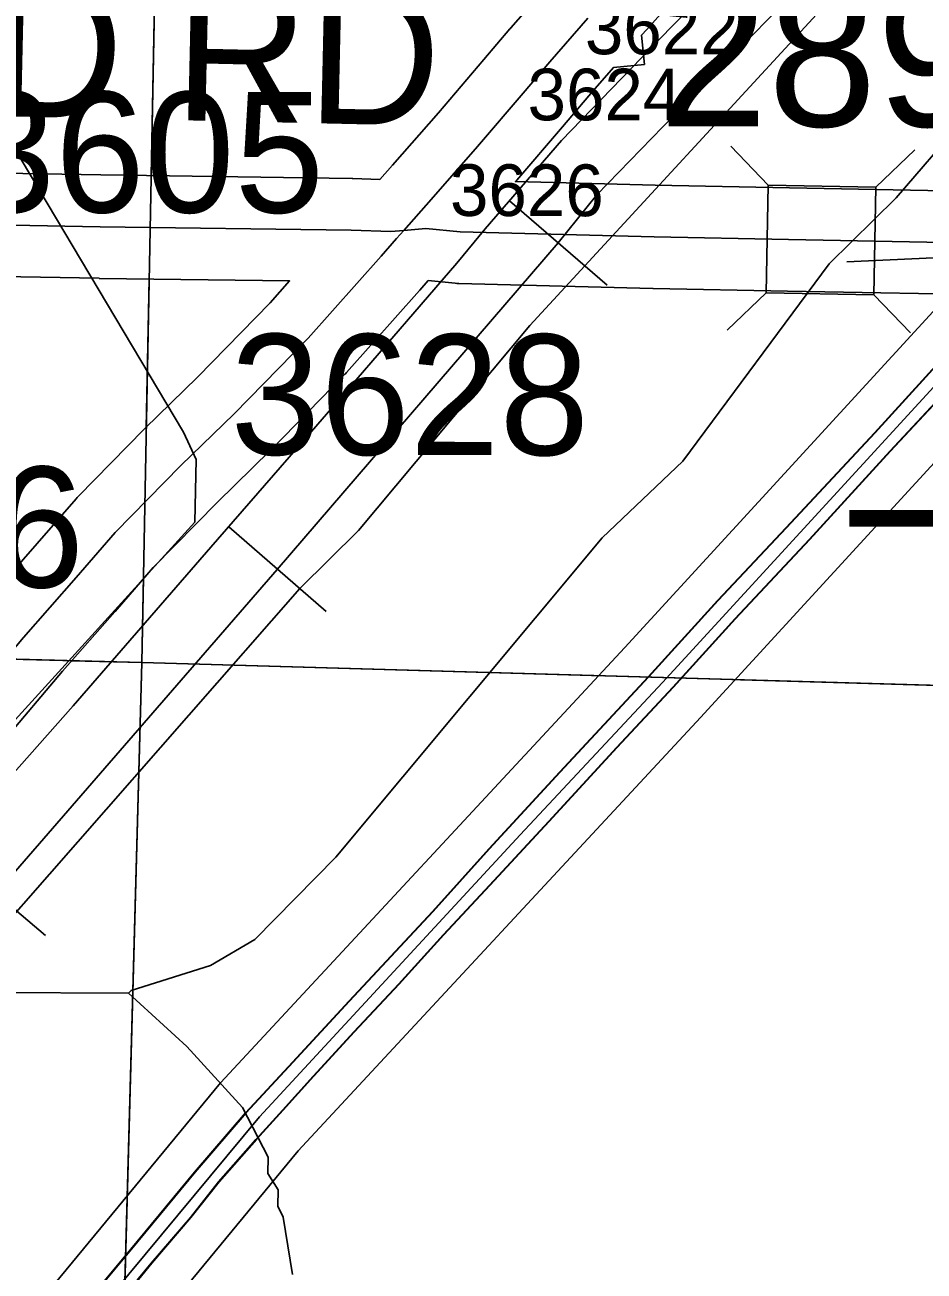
# Model space of a CAD drawing. Extents: x -132.8 to -73.3, y -60 to -26.
# Drawn here: x -116.84 to -116.318, y -44.86 to -44.136 of the extents above; entities that cross this region are included whole.
import ezdxf

# ---------------------------------------------------------------- set-up
doc = ezdxf.new("R2010")
doc.units = 0
for name, color, linetype in [('tdCoDivCarto', 7, 'Continuous'), ('tdCoHydroRiver', 7, 'Continuous'), ('tdCoInt', 7, 'Continuous'), ('tdCoIntCL', 7, 'Continuous'), ('tdCoIntRte', 7, 'Continuous'), ('tdCoPrimary', 7, 'Continuous'), ('tdCoRRCL', 7, 'Continuous'), ('tdCoSecRdNmbr', 7, 'Continuous'), ('tdCoSecRdTxt', 7, 'Continuous'), ('tdCoSecRteBand', 7, 'Continuous'), ('tdCoSecRteCL', 7, 'Continuous'), ('tdCoSectLine', 7, 'Continuous'), ('tdCoSectLinePart', 7, 'Continuous'), ('tdCoStrucDivPri', 7, 'Continuous'), ('tdCoStrucSec', 7, 'Continuous'), ('tdCoStrucSecFHWANum', 7, 'Continuous'), ('tdCoSurfAsphalt', 7, 'Continuous'), ('tdCoSurfGravel', 7, 'Continuous'), ('tdCoTwpBndry', 7, 'Continuous'), ('tdCoTwpBndryShd', 7, 'Continuous'), ('tdStHwyIntRefPost1', 7, 'Continuous')]:
    doc.layers.add(name, color=color, linetype=linetype)

msp = doc.modelspace()

# ---------------------------------------------------------------- linework, layer by layer
at = {"layer": 'tdCoDivCarto'}
for p, q in [((-116.33785, -44.38373), (-116.27719, -44.31862)), ((-116.30929, -44.33188), (-116.34678, -44.37307)), ((-116.34678, -44.37307), (-116.39832, -44.42831)), ((-116.38471, -44.43502), (-116.33785, -44.38373)), ((-116.39832, -44.42831), (-116.43802, -44.47048)), ((-116.42786, -44.48114), (-116.38471, -44.43502)), ((-116.43802, -44.47048), (-116.47822, -44.51487)), ((-116.46387, -44.52084), (-116.42786, -44.48114)), ((-116.47822, -44.51487), (-116.52976, -44.57011)), ((-116.49667, -44.55586), (-116.46387, -44.52084)), ((-116.53612, -44.59877), (-116.49667, -44.55586)), ((-116.52976, -44.57011), (-116.5707, -44.61474)), ((-116.5704, -44.63576), (-116.53612, -44.59877)), ((-116.5707, -44.61474), (-116.6035, -44.65099)), ((-116.59728, -44.66461), (-116.5704, -44.63576)), ((-116.6035, -44.65099), (-116.65208, -44.70303)), ((-116.62318, -44.69322), (-116.59728, -44.66461)), ((-116.64907, -44.72084), (-116.62318, -44.69322)), ((-116.65208, -44.70303), (-116.68463, -44.73854)), ((-116.67274, -44.74673), (-116.64907, -44.72084)), ((-116.68463, -44.73854), (-116.712, -44.76788)), ((-116.6905, -44.76646), (-116.67274, -44.74673)), ((-116.712, -44.76788), (-116.7416, -44.80241)), ((-116.70604, -44.78348), (-116.6905, -44.76646)), ((-116.72774, -44.80789), (-116.70604, -44.78348)), ((-116.7416, -44.80241), (-116.77859, -44.84705)), ((-116.74401, -44.82861), (-116.72774, -44.80789)), ((-116.7667, -44.85524), (-116.74401, -44.82861)), ((-116.77859, -44.84705), (-116.82889, -44.90746)), ((-116.80344, -44.89963), (-116.7667, -44.85524))]:
    msp.add_line(p, q, dxfattribs=at)
for points in [[(-116.08488, -44.08922), (-116.13174, -44.14027), (-116.17539, -44.18663), (-116.21164, -44.22634), (-116.2302, -44.24637), (-116.24656, -44.26404), (-116.2588, -44.27725), (-116.26121, -44.27985), (-116.30929, -44.33188), (-116.34678, -44.37307), (-116.39832, -44.42831), (-116.43802, -44.47048), (-116.47822, -44.51487), (-116.52976, -44.57011), (-116.5707, -44.61474), (-116.6035, -44.65099), (-116.65208, -44.70303), (-116.68463, -44.73854), (-116.712, -44.76788), (-116.7416, -44.80241), (-116.77859, -44.84705), (-116.82889, -44.90746)], [(-116.08488, -44.08922), (-116.13174, -44.14027), (-116.17539, -44.18663), (-116.21164, -44.22634), (-116.2302, -44.24637), (-116.24656, -44.26404), (-116.2588, -44.27725), (-116.26121, -44.27985), (-116.30929, -44.33188), (-116.34678, -44.37307), (-116.39832, -44.42831), (-116.43802, -44.47048), (-116.47822, -44.51487), (-116.52976, -44.57011), (-116.5707, -44.61474), (-116.6035, -44.65099), (-116.65208, -44.70303), (-116.68463, -44.73854), (-116.712, -44.76788), (-116.7416, -44.80241), (-116.77859, -44.84705), (-116.82889, -44.90746)], [(-116.08488, -44.08922), (-116.13174, -44.14027), (-116.17539, -44.18663), (-116.21164, -44.22634), (-116.2302, -44.24637), (-116.24656, -44.26404), (-116.2588, -44.27725), (-116.26121, -44.27985), (-116.30929, -44.33188), (-116.34678, -44.37307), (-116.39832, -44.42831), (-116.43802, -44.47048), (-116.47822, -44.51487), (-116.52976, -44.57011), (-116.5707, -44.61474), (-116.6035, -44.65099), (-116.65208, -44.70303), (-116.68463, -44.73854), (-116.712, -44.76788), (-116.7416, -44.80241), (-116.77859, -44.84705), (-116.82889, -44.90746)], [(-116.80344, -44.89963), (-116.7667, -44.85524), (-116.74401, -44.82861), (-116.72774, -44.80789), (-116.70604, -44.78348), (-116.6905, -44.76646), (-116.67274, -44.74673), (-116.64907, -44.72084), (-116.62318, -44.69322), (-116.59728, -44.66461), (-116.5704, -44.63576), (-116.53612, -44.59877), (-116.49667, -44.55586), (-116.46387, -44.52084), (-116.42786, -44.48114), (-116.38471, -44.43502), (-116.33785, -44.38373), (-116.27719, -44.31862)], [(-116.80344, -44.89963), (-116.7667, -44.85524), (-116.74401, -44.82861), (-116.72774, -44.80789), (-116.70604, -44.78348), (-116.6905, -44.76646), (-116.67274, -44.74673), (-116.64907, -44.72084), (-116.62318, -44.69322), (-116.59728, -44.66461), (-116.5704, -44.63576), (-116.53612, -44.59877), (-116.49667, -44.55586), (-116.46387, -44.52084), (-116.42786, -44.48114), (-116.38471, -44.43502), (-116.33785, -44.38373), (-116.27719, -44.31862)], [(-116.80344, -44.89963), (-116.7667, -44.85524), (-116.74401, -44.82861), (-116.72774, -44.80789), (-116.70604, -44.78348), (-116.6905, -44.76646), (-116.67274, -44.74673), (-116.64907, -44.72084), (-116.62318, -44.69322), (-116.59728, -44.66461), (-116.5704, -44.63576), (-116.53612, -44.59877), (-116.49667, -44.55586), (-116.46387, -44.52084), (-116.42786, -44.48114), (-116.38471, -44.43502), (-116.33785, -44.38373), (-116.27719, -44.31862)]]:
    msp.add_lwpolyline(points, dxfattribs=at)
at = {"layer": 'tdCoHydroRiver'}
for points in [[(-116.94484, -44.6501), (-116.93021, -44.63312), (-116.85387, -44.54831), (-116.74184, -44.42497), (-116.74091, -44.38871), (-116.7484, -44.37274), (-116.85739, -44.19012), (-116.85868, -44.17904), (-116.86491, -44.17572), (-116.86908, -44.15353), (-116.87661, -44.13914), (-116.8811, -44.12956), (-116.98115, -43.95965)], [(-116.13128, -43.99887), (-116.13148, -44.00675), (-116.29721, -44.1934), (-116.3346, -44.23661), (-116.37345, -44.27505), (-116.45843, -44.38962), (-116.50534, -44.43417), (-116.65998, -44.61952), (-116.70696, -44.66723), (-116.7326, -44.68235), (-116.77874, -44.69694), (-116.78036, -44.69848)], [(-116.78036, -44.69848), (-116.85926, -44.69804), (-116.88907, -44.69096), (-116.9031, -44.6843), (-116.94484, -44.6501)], [(-116.68509, -44.86182), (-116.69055, -44.82855), (-116.69355, -44.82217), (-116.69331, -44.81271), (-116.69937, -44.80309), (-116.69913, -44.79363), (-116.71418, -44.76485), (-116.74642, -44.72932), (-116.78036, -44.69848)]]:
    msp.add_lwpolyline(points, dxfattribs=at)
at = {"layer": 'tdCoInt'}
for points in [[(-117.35574, -45.50795), (-117.13958, -45.24795), (-117.04894, -45.13731), (-117.01603, -45.10067), (-116.72686, -44.75045), (-116.49222, -44.49771), (-116.25943, -44.24401), (-116.07806, -44.04929), (-116.01748, -43.98556), (-115.9753, -43.94662), (-115.90527, -43.89456), (-115.87073, -43.8711), (-115.79997, -43.83377), (-115.77885, -43.82362), (-115.71678, -43.80337), (-115.64768, -43.78405), (-115.35438, -43.72912)], [(-117.30631, -45.54235), (-117.0933, -45.28614), (-117.00339, -45.17639), (-116.97031, -45.13956), (-116.68172, -44.79), (-116.44817, -44.53845), (-116.21539, -44.28476), (-116.0343, -44.09034), (-115.97534, -44.02831), (-115.93659, -43.99254), (-115.87089, -43.94374), (-115.83944, -43.92237), (-115.77324, -43.88749), (-115.75605, -43.87924), (-115.69972, -43.8609), (-115.63415, -43.84257), (-115.34301, -43.78803)]]:
    msp.add_lwpolyline(points, dxfattribs=at)
at = {"layer": 'tdCoIntCL'}
msp.add_lwpolyline([(-116.78958, -44.87295), (-116.70429, -44.77022), (-116.553, -44.60648), (-116.4702, -44.51808), (-116.45712, -44.50376), (-116.23741, -44.26438), (-116.10287, -44.12025), (-116.05618, -44.06982), (-115.99641, -44.00694), (-115.95594, -43.96958), (-115.92357, -43.94468), (-115.88808, -43.91915), (-115.85509, -43.89674), (-115.82769, -43.8818), (-115.7866, -43.86063), (-115.76745, -43.85143), (-115.74213, -43.84276), (-115.70825, -43.83214), (-115.64092, -43.81331), (-115.48838, -43.7853), (-115.34869, -43.75858)], dxfattribs=at)
at = {"layer": 'tdCoIntRte'}
for points in [[(-116.08526, -44.08922), (-116.13212, -44.14027), (-116.17577, -44.18663), (-116.21202, -44.22634), (-116.23058, -44.24637), (-116.24694, -44.26404), (-116.25917, -44.27725), (-116.26159, -44.27985), (-116.30967, -44.33188), (-116.34716, -44.37307), (-116.3987, -44.42831), (-116.4384, -44.47048), (-116.4786, -44.51487), (-116.53014, -44.57011), (-116.57108, -44.61474), (-116.60388, -44.65099), (-116.65246, -44.70303), (-116.68501, -44.73854), (-116.71238, -44.76788), (-116.74197, -44.80241), (-116.77897, -44.84705), (-116.82927, -44.90746)], [(-116.08526, -44.08922), (-116.13212, -44.14027), (-116.17577, -44.18663), (-116.21202, -44.22634), (-116.23058, -44.24637), (-116.24694, -44.26404), (-116.25917, -44.27725), (-116.26159, -44.27985), (-116.30967, -44.33188), (-116.34716, -44.37307), (-116.3987, -44.42831), (-116.4384, -44.47048), (-116.4786, -44.51487), (-116.53014, -44.57011), (-116.57108, -44.61474), (-116.60388, -44.65099), (-116.65246, -44.70303), (-116.68501, -44.73854), (-116.71238, -44.76788), (-116.74197, -44.80241), (-116.77897, -44.84705), (-116.82927, -44.90746)], [(-116.80382, -44.89963), (-116.76708, -44.85524), (-116.74439, -44.82861), (-116.72812, -44.80789), (-116.70641, -44.78348), (-116.69088, -44.76646), (-116.67312, -44.74673), (-116.64945, -44.72084), (-116.62355, -44.69322), (-116.59766, -44.66461), (-116.57078, -44.63576), (-116.5365, -44.59877), (-116.49705, -44.55586), (-116.46425, -44.52084), (-116.42824, -44.48114), (-116.38509, -44.43502), (-116.33823, -44.38373), (-116.27757, -44.31862)], [(-116.80382, -44.89963), (-116.76708, -44.85524), (-116.74439, -44.82861), (-116.72812, -44.80789), (-116.70641, -44.78348), (-116.69088, -44.76646), (-116.67312, -44.74673), (-116.64945, -44.72084), (-116.62355, -44.69322), (-116.59766, -44.66461), (-116.57078, -44.63576), (-116.5365, -44.59877), (-116.49705, -44.55586), (-116.46425, -44.52084), (-116.42824, -44.48114), (-116.38509, -44.43502), (-116.33823, -44.38373), (-116.27757, -44.31862)]]:
    msp.add_lwpolyline(points, dxfattribs=at)
at = {"layer": 'tdCoPrimary'}
for points in [[(-116.08488, -44.08922), (-116.13174, -44.14027), (-116.17539, -44.18663), (-116.21164, -44.22634), (-116.2302, -44.24637), (-116.24656, -44.26404), (-116.2588, -44.27725), (-116.26121, -44.27985), (-116.30929, -44.33188), (-116.34678, -44.37307), (-116.39832, -44.42831), (-116.43802, -44.47048), (-116.47822, -44.51487), (-116.52976, -44.57011), (-116.5707, -44.61474), (-116.6035, -44.65099), (-116.65208, -44.70303), (-116.68463, -44.73854), (-116.712, -44.76788), (-116.7416, -44.80241), (-116.77859, -44.84705), (-116.82889, -44.90746)], [(-116.08488, -44.08922), (-116.13174, -44.14027), (-116.17539, -44.18663), (-116.21164, -44.22634), (-116.2302, -44.24637), (-116.24656, -44.26404), (-116.2588, -44.27725), (-116.26121, -44.27985), (-116.30929, -44.33188), (-116.34678, -44.37307), (-116.39832, -44.42831), (-116.43802, -44.47048), (-116.47822, -44.51487), (-116.52976, -44.57011), (-116.5707, -44.61474), (-116.6035, -44.65099), (-116.65208, -44.70303), (-116.68463, -44.73854), (-116.712, -44.76788), (-116.7416, -44.80241), (-116.77859, -44.84705), (-116.82889, -44.90746)], [(-116.08488, -44.08922), (-116.13174, -44.14027), (-116.17539, -44.18663), (-116.21164, -44.22634), (-116.2302, -44.24637), (-116.24656, -44.26404), (-116.2588, -44.27725), (-116.26121, -44.27985), (-116.30929, -44.33188), (-116.34678, -44.37307), (-116.39832, -44.42831), (-116.43802, -44.47048), (-116.47822, -44.51487), (-116.52976, -44.57011), (-116.5707, -44.61474), (-116.6035, -44.65099), (-116.65208, -44.70303), (-116.68463, -44.73854), (-116.712, -44.76788), (-116.7416, -44.80241), (-116.77859, -44.84705), (-116.82889, -44.90746)], [(-116.80344, -44.89963), (-116.7667, -44.85524), (-116.74401, -44.82861), (-116.72774, -44.80789), (-116.70604, -44.78348), (-116.6905, -44.76646), (-116.67274, -44.74673), (-116.64907, -44.72084), (-116.62318, -44.69322), (-116.59728, -44.66461), (-116.5704, -44.63576), (-116.53612, -44.59877), (-116.49667, -44.55586), (-116.46387, -44.52084), (-116.42786, -44.48114), (-116.38471, -44.43502), (-116.33785, -44.38373), (-116.27719, -44.31862)], [(-116.80344, -44.89963), (-116.7667, -44.85524), (-116.74401, -44.82861), (-116.72774, -44.80789), (-116.70604, -44.78348), (-116.6905, -44.76646), (-116.67274, -44.74673), (-116.64907, -44.72084), (-116.62318, -44.69322), (-116.59728, -44.66461), (-116.5704, -44.63576), (-116.53612, -44.59877), (-116.49667, -44.55586), (-116.46387, -44.52084), (-116.42786, -44.48114), (-116.38471, -44.43502), (-116.33785, -44.38373), (-116.27719, -44.31862)], [(-116.80344, -44.89963), (-116.7667, -44.85524), (-116.74401, -44.82861), (-116.72774, -44.80789), (-116.70604, -44.78348), (-116.6905, -44.76646), (-116.67274, -44.74673), (-116.64907, -44.72084), (-116.62318, -44.69322), (-116.59728, -44.66461), (-116.5704, -44.63576), (-116.53612, -44.59877), (-116.49667, -44.55586), (-116.46387, -44.52084), (-116.42786, -44.48114), (-116.38471, -44.43502), (-116.33785, -44.38373), (-116.27719, -44.31862)]]:
    msp.add_lwpolyline(points, dxfattribs=at)
at = {"layer": 'tdCoRRCL'}
for p, q in [((-116.5591, -44.23838), (-116.50236, -44.28743)), ((-116.72211, -44.42772), (-116.66553, -44.47695)), ((-116.88577, -44.61658), (-116.82851, -44.66501))]:
    msp.add_line(p, q, dxfattribs=at)
for points in [[(-116.85271, -44.57705), (-116.81244, -44.5316), (-116.78208, -44.49666), (-116.73249, -44.43951), (-116.674, -44.37229), (-116.65179, -44.34668), (-116.58961, -44.27472), (-116.57332, -44.25473), (-116.52891, -44.20336), (-116.4651, -44.13747), (-116.42364, -44.09557)], [(-116.64675, -44.42975), (-116.54739, -44.31088), (-116.36712, -44.11524), (-116.3365, -44.0908)], [(-116.40305, -44.12719), (-116.42377, -44.14814), (-116.4445, -44.16909), (-116.47641, -44.20203), (-116.50831, -44.23497), (-116.5308, -44.2629), (-116.69405, -44.45252), (-116.85753, -44.64086)], [(-116.87432, -44.6841), (-116.68078, -44.46357), (-116.64675, -44.42975)]]:
    msp.add_lwpolyline(points, dxfattribs=at)
at = {"layer": 'tdCoSecRteBand'}
for points in [[(-116.44848, -44.10404), (-116.47945, -44.13892), (-116.48241, -44.1423), (-116.48074, -44.15926), (-116.49875, -44.16104), (-116.51066, -44.17468), (-116.51305, -44.17742), (-116.52842, -44.19541), (-116.55487, -44.22638), (-116.55497, -44.22649), (-116.55507, -44.22661), (-116.55563, -44.22725), (-116.47452, -44.22928), (-116.39647, -44.23082), (-116.26609, -44.23332)], [(-116.89851, -44.22162), (-116.79632, -44.22344), (-116.65051, -44.22547), (-116.65023, -44.22548), (-116.64996, -44.22549), (-116.6343, -44.22599), (-116.62698, -44.21777), (-116.6004, -44.18729), (-116.57404, -44.15644), (-116.55885, -44.13866), (-116.55875, -44.13854), (-116.55836, -44.13809), (-116.54426, -44.12193)], [(-116.86383, -44.47216), (-116.83332, -44.43746), (-116.8107, -44.41139), (-116.8101, -44.4107), (-116.80946, -44.41005), (-116.77123, -44.37108), (-116.771, -44.37085), (-116.77077, -44.37062), (-116.7402, -44.34078), (-116.69802, -44.29763), (-116.68673, -44.28498), (-116.79722, -44.28344), (-116.79728, -44.28344), (-116.79734, -44.28343), (-116.89973, -44.28161)], [(-116.26749, -44.2933), (-116.39763, -44.29081), (-116.39764, -44.29081), (-116.39765, -44.29081), (-116.47579, -44.28926), (-116.47587, -44.28926), (-116.47594, -44.28926), (-116.58854, -44.28645), (-116.58965, -44.28642), (-116.59074, -44.28631), (-116.60626, -44.28478), (-116.61112, -44.29031), (-116.61119, -44.29039), (-116.61127, -44.29047), (-116.65368, -44.33807), (-116.65414, -44.33859), (-116.65463, -44.33908), (-116.69754, -44.38298), (-116.69778, -44.38323), (-116.69804, -44.38348), (-116.72863, -44.41333), (-116.76598, -44.45141), (-116.78807, -44.47686), (-116.78814, -44.47693), (-116.7882, -44.47701), (-116.81858, -44.51155), (-116.85316, -44.55251)]]:
    msp.add_lwpolyline(points, dxfattribs=at)
at = {"layer": 'tdCoSecRteCL'}
msp.add_line((-116.62048, -44.25557), (-116.62048, -44.25557), dxfattribs=at)
for points in [[(-116.62048, -44.25557), (-116.60456, -44.23772), (-116.57768, -44.20689), (-116.55123, -44.17592), (-116.53576, -44.15782), (-116.53576, -44.15781), (-116.51354, -44.13235)], [(-117.16091, -44.87988), (-117.11652, -44.82661), (-117.08915, -44.7911), (-117.06399, -44.75633), (-117.03958, -44.72353), (-117.0201, -44.7001), (-116.98927, -44.6641), (-116.9803, -44.6536), (-116.95158, -44.61998), (-116.94587, -44.6133), (-116.90715, -44.56916), (-116.87608, -44.53315), (-116.84131, -44.49197), (-116.81073, -44.4572), (-116.78804, -44.43106), (-116.74982, -44.39209), (-116.71899, -44.36201), (-116.67608, -44.31811), (-116.63366, -44.27052), (-116.62479, -44.2604), (-116.62048, -44.25557)], [(-116.89919, -44.25161), (-116.7968, -44.25344), (-116.65093, -44.25547), (-116.62799, -44.25621), (-116.62048, -44.25557)], [(-116.62048, -44.25557), (-116.60777, -44.25448), (-116.5878, -44.25646), (-116.47519, -44.25927), (-116.39706, -44.26082), (-116.26666, -44.26331), (-116.24656, -44.26404), (-116.22775, -44.26472), (-116.18975, -44.2661), (-116.12097, -44.26843), (-116.08375, -44.26922), (-116.07388, -44.27064), (-116.06031, -44.27427), (-116.05264, -44.27841), (-116.04472, -44.28527), (-116.03654, -44.29459), (-116.0323, -44.30246)]]:
    msp.add_lwpolyline(points, dxfattribs=at)
at = {"layer": 'tdCoSectLine'}
for points in [[(-116.7726, -44.50656), (-116.75324, -43.50127)], [(-117.7739, -44.47981), (-116.7726, -44.50656)], [(-116.79907, -45.47934), (-116.7726, -44.50656)], [(-116.7726, -44.50656), (-115.78336, -44.53488)]]:
    msp.add_lwpolyline(points, dxfattribs=at)
at = {"layer": 'tdCoSectLinePart'}
for points in [[(-116.76715, -44.22381), (-116.75381, -43.53123)], [(-116.76997, -44.37021), (-116.76831, -44.28368)], [(-116.7726, -44.50656), (-116.77165, -44.45744)], [(-116.81365, -44.50547), (-116.7726, -44.50656)], [(-116.78316, -44.89455), (-116.7726, -44.50656)], [(-116.7726, -44.50656), (-116.04708, -44.52733)]]:
    msp.add_lwpolyline(points, dxfattribs=at)
at = {"layer": 'tdCoStrucDivPri'}
msp.add_line((-116.31297, -44.27162), (-116.36332, -44.27376), dxfattribs=at)
at = {"layer": 'tdCoStrucSec'}
for points in [[(-116.43065, -44.20677), (-116.40896, -44.22931), (-116.34641, -44.23051)], [(-116.32388, -44.20882), (-116.34641, -44.23051), (-116.34761, -44.29305)], [(-116.43269, -44.31355), (-116.41016, -44.29186), (-116.40896, -44.22931)], [(-116.32638, -44.31511), (-116.34761, -44.29305), (-116.41016, -44.29186)]]:
    msp.add_lwpolyline(points, dxfattribs=at)
at = {"layer": 'tdCoSurfAsphalt'}
msp.add_lwpolyline([(-116.84131, -44.49197), (-116.81073, -44.4572), (-116.78804, -44.43106), (-116.74982, -44.39209), (-116.71899, -44.36201), (-116.67608, -44.31811), (-116.63366, -44.27052), (-116.62479, -44.2604), (-116.62048, -44.25557), (-116.60456, -44.23772), (-116.57768, -44.20689), (-116.55123, -44.17592), (-116.53576, -44.15782), (-116.53576, -44.15781), (-116.51354, -44.13235)], dxfattribs=at)
at = {"layer": 'tdCoSurfGravel'}
for points in [[(-116.89919, -44.25161), (-116.7968, -44.25344), (-116.65093, -44.25547), (-116.62799, -44.25621), (-116.62048, -44.25557), (-116.62048, -44.25557)], [(-116.62048, -44.25557), (-116.60777, -44.25448), (-116.5878, -44.25646), (-116.47519, -44.25927), (-116.39706, -44.26082), (-116.26666, -44.26331), (-116.24656, -44.26404), (-116.22775, -44.26472), (-116.18975, -44.2661), (-116.12097, -44.26843), (-116.08375, -44.26922), (-116.07388, -44.27064), (-116.06031, -44.27427), (-116.05264, -44.27841), (-116.04472, -44.28527), (-116.03654, -44.29459), (-116.0323, -44.30246)]]:
    msp.add_lwpolyline(points, dxfattribs=at)
at = {"layer": 'tdCoTwpBndry'}
for points in [[(-116.81362, -44.50547), (-116.7726, -44.50656), (-116.50476, -44.51423)], [(-116.42494, -44.51651), (-116.04715, -44.52733)]]:
    msp.add_lwpolyline(points, dxfattribs=at)
at = {"layer": 'tdCoTwpBndryShd'}
msp.add_lwpolyline([(-127.22016, -44.19541), (-126.69726, -44.20866), (-125.69317, -44.23398), (-124.69445, -44.26412), (-123.69916, -44.29255), (-122.71524, -44.32465), (-121.72207, -44.36169), (-120.75071, -44.39009), (-119.75935, -44.42684), (-118.76801, -44.44899), (-117.7739, -44.47981), (-116.7726, -44.50656), (-115.78336, -44.53488), (-114.81434, -44.55855)], dxfattribs=at)

# ---------------------------------------------------------------- texts
at = {"layer": 'tdCoSecRdNmbr'}
for s, height, rotation, p in [('3622', 0.03, 359.91235, (-116.51537, -44.15331)), ('3624', 0.03, 359.91235, (-116.54864, -44.19166)), ('3605', 0.07, 359.91209, (-116.87496, -44.24502)), ('3626', 0.03, 359.91235, (-116.59366, -44.2472)), ('3628', 0.07, 359.91235, (-116.72114, -44.38576)), ('3506', 0.07, 359.91214, (-117.01435, -44.46257))]:
    msp.add_text(s, height=height, rotation=rotation, dxfattribs=at).set_placement(p)
at = {"layer": 'tdCoSecRdTxt'}
msp.add_text('IDLEWOOD RD', height=0.08, rotation=358.71275, dxfattribs=at).set_placement((-117.36647, -44.17778))
at = {"layer": 'tdCoStrucSecFHWANum'}
msp.add_text('289132', height=0.085, dxfattribs=at).set_placement((-116.47233, -44.19525))
at = {"layer": 'tdStHwyIntRefPost1'}
msp.add_text('‒‒13', height=0.1, dxfattribs=at).set_placement((-116.36187, -44.4596))

doc.saveas('drawing.dxf')
